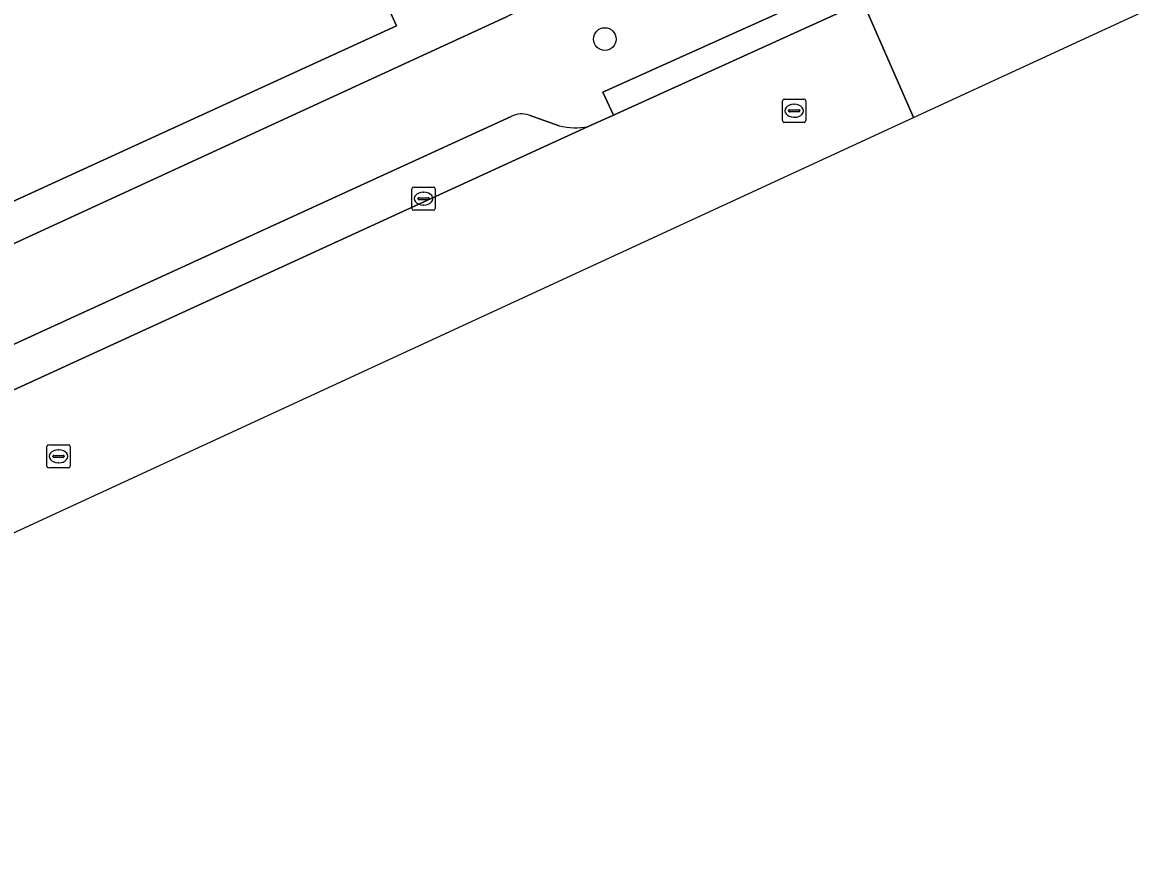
# Model space of a CAD drawing. Extents: x 160377 to 161131, y 383938 to 384853.
# Drawn here: x 161053.13 to 161101.8, y 383997.82 to 384033.37 of the extents above; entities that cross this region are included whole.
import ezdxf

# ---------------------------------------------------------------- set-up
doc = ezdxf.new("R2010")
doc.units = 0
for name, color, linetype in [('IMGEO_Boom', 7, 'Continuous'), ('IMGEO_Erf', 7, 'Continuous'), ('IMGEO_Kolk', 7, 'Continuous'), ('IMGEO_Pand', 7, 'Continuous'), ('IMGEO_Parkeervlak_open', 7, 'Continuous'), ('IMGEO_Rijbaan_lokaal_open', 7, 'Continuous'), ('IMGEO_Rioolput', 7, 'Continuous'), ('IMGEO_Voetpad_open', 7, 'Continuous')]:
    doc.layers.add(name, color=color, linetype=linetype)

msp = doc.modelspace()

# ---------------------------------------------------------------- linework, layer by layer
at = {"layer": 'IMGEO_Boom'}
msp.add_circle((161078.187, 384032.665), 0.489, dxfattribs=at)
at = {"layer": 'IMGEO_Erf'}
for points in [[(161050.825, 384083.417), (161053.259, 384078.139), (161054.768, 384078.831), (161073.855, 384037.184), (161068.547, 384034.745), (161069.225, 384033.241), (161046.86, 384023.007)], [(161009.325, 384039.731), (161019.643, 384023.219), (161026.605, 384026.414), (161024.703, 384030.612), (161038.283, 384036.825), (161044.998, 384022.139), (161045.662, 384020.629), (161047.562, 384021.484), (161073.95, 384033.616), (161074.612, 384033.993)]]:
    msp.add_lwpolyline(points, dxfattribs=at)
at = {"layer": 'IMGEO_Kolk'}
for p, q in [((161069.959, 384026.292), (161070.811, 384026.292)), ((161069.884, 384025.366), (161069.884, 384026.218)), ((161070.143, 384025.786), (161070.143, 384025.798)), ((161070.581, 384025.749), (161070.183, 384025.749)), ((161070.186, 384025.835), (161070.584, 384025.835)), ((161070.372, 384026.072), (161070.397, 384026.072)), ((161070.627, 384025.798), (161070.627, 384025.786)), ((161070.885, 384026.218), (161070.885, 384025.366)), ((161070.811, 384025.292), (161069.959, 384025.292)), ((161070.395, 384025.512), (161070.37, 384025.512))]:
    msp.add_line(p, q, dxfattribs=at)
for points in [[(161069.959, 384026.292), (161070.811, 384026.292)], [(161069.884, 384025.366), (161069.884, 384026.218)], [(161070.885, 384026.218), (161070.885, 384025.366)], [(161070.811, 384025.292), (161069.959, 384025.292)]]:
    msp.add_lwpolyline(points, dxfattribs=at)
for centre, radius, start, end in [((161069.961, 384026.216), 0.0765, 91.552, 178.448), ((161069.961, 384026.216), 0.0765, 91.552, 178.448), ((161070.809, 384026.216), 0.0765, 1.552, 88.448), ((161070.809, 384026.216), 0.0765, 1.552, 88.448), ((161070.183, 384025.795), 0.0403, 85.8775, 175.7526), ((161070.18, 384025.785), 0.0366, 178.938, 274.7102), ((161070.584, 384025.792), 0.043, 264.8664, 352.4533), ((161070.588, 384025.797), 0.0386, 1.7309, 96.639), ((161069.961, 384025.368), 0.0765, 181.552, 268.448), ((161069.961, 384025.368), 0.0765, 181.552, 268.448), ((161070.809, 384025.368), 0.0765, 271.552, 358.448), ((161070.809, 384025.368), 0.0765, 271.552, 358.448)]:
    msp.add_arc(centre, radius, start, end, dxfattribs=at)
for centre, major_axis, ratio, start_param, end_param in [((161070.371, 384025.792), (-0.387, 0.002), 0.722429, 4.712389, 7.853982), ((161070.396, 384025.792), (-0.39, 0.002), 0.717154, 1.570796, 4.712389)]:
    msp.add_ellipse(centre, major_axis=major_axis, ratio=ratio, start_param=start_param, end_param=end_param, dxfattribs=at)
at = {"layer": 'IMGEO_Pand'}
msp.add_lwpolyline([(161046.86, 384023.007), (161069.225, 384033.241), (161068.547, 384034.745), (161073.855, 384037.184), (161054.768, 384078.831), (161053.259, 384078.139), (161050.825, 384083.417)], dxfattribs=at)
at = {"layer": 'IMGEO_Parkeervlak_open'}
for points in [[(161074.162, 384029.337), (161044.069, 384015.547), (161041.548, 384014.402), (161025.206, 384006.923), (161023.057, 384005.944), (161018.622, 384003.898)], [(161076.228, 384028.934), (161074.925, 384029.382)], [(161016.691, 384001.021), (161077.47, 384028.899)]]:
    msp.add_lwpolyline(points, dxfattribs=at)
for centre, radius, start, end in [((161074.594, 384028.496), 0.946, 69.5491, 117.2014), ((161076.92, 384031.433), 2.593, 254.5227, 282.2489)]:
    msp.add_arc(centre, radius, start, end, dxfattribs=at)
at = {"layer": 'IMGEO_Rijbaan_lokaal_open'}
for points in [[(161092.082, 384035.527), (161089.895, 384034.512), (161089.312, 384034.241), (161091.391, 384029.491), (161091.48, 384029.287), (161101.802, 384034.05)], [(160907.425, 383944.713), (161008.487, 383991.097), (161051.698, 384010.93), (161091.48, 384029.287), (161091.391, 384029.491), (161089.312, 384034.241), (161088.837, 384034.033), (161088.05, 384033.688), (161078.568, 384029.392), (161077.47, 384028.899), (161016.691, 384001.021), (161013.046, 383999.338), (161012.775, 383999.215), (160997.494, 383992.318), (160995.778, 383991.468), (160976.307, 383982.559), (160969.412, 383979.39), (160962.893, 383976.427), (160952.387, 383971.601), (160950.34, 383970.771), (160939.561, 383966.391), (160931.592, 383964.679)]]:
    msp.add_lwpolyline(points, dxfattribs=at)
at = {"layer": 'IMGEO_Rioolput'}
for p, q in [((161085.836, 384029.153), (161085.836, 384030.005)), ((161085.911, 384030.079), (161086.763, 384030.079)), ((161086.324, 384029.859), (161086.349, 384029.859)), ((161086.837, 384030.005), (161086.837, 384029.153)), ((161086.095, 384029.573), (161086.095, 384029.585)), ((161086.533, 384029.536), (161086.135, 384029.536)), ((161086.138, 384029.622), (161086.536, 384029.622)), ((161086.347, 384029.299), (161086.322, 384029.299)), ((161086.579, 384029.585), (161086.579, 384029.573)), ((161086.763, 384029.079), (161085.911, 384029.079)), ((161054.172, 384014.27), (161054.172, 384015.122)), ((161054.247, 384015.196), (161055.099, 384015.196)), ((161055.173, 384015.122), (161055.173, 384014.27)), ((161054.431, 384014.69), (161054.431, 384014.702)), ((161054.869, 384014.653), (161054.471, 384014.653)), ((161054.474, 384014.739), (161054.872, 384014.739)), ((161054.66, 384014.976), (161054.685, 384014.976)), ((161054.915, 384014.702), (161054.915, 384014.69)), ((161055.099, 384014.196), (161054.247, 384014.196)), ((161054.683, 384014.416), (161054.658, 384014.416))]:
    msp.add_line(p, q, dxfattribs=at)
for points in [[(161085.836, 384029.153), (161085.836, 384030.005)], [(161085.911, 384030.079), (161086.763, 384030.079)], [(161086.837, 384030.005), (161086.837, 384029.153)], [(161086.763, 384029.079), (161085.911, 384029.079)], [(161054.172, 384014.27), (161054.172, 384015.122)], [(161054.247, 384015.196), (161055.099, 384015.196)], [(161055.173, 384015.122), (161055.173, 384014.27)], [(161055.099, 384014.196), (161054.247, 384014.196)]]:
    msp.add_lwpolyline(points, dxfattribs=at)
for centre, radius, start, end in [((161085.913, 384030.003), 0.0765, 91.552, 178.448), ((161085.913, 384030.003), 0.0765, 91.552, 178.448), ((161086.761, 384030.003), 0.0765, 1.552, 88.448), ((161086.761, 384030.003), 0.0765, 1.552, 88.448), ((161085.913, 384029.155), 0.0765, 181.552, 268.448), ((161085.913, 384029.155), 0.0765, 181.552, 268.448), ((161086.135, 384029.582), 0.0403, 85.8775, 175.7526), ((161086.132, 384029.572), 0.0366, 178.938, 274.7102), ((161086.536, 384029.579), 0.043, 264.8664, 352.4533), ((161086.54, 384029.584), 0.0386, 1.7309, 96.639), ((161086.761, 384029.155), 0.0765, 271.552, 358.448), ((161086.761, 384029.155), 0.0765, 271.552, 358.448), ((161054.249, 384015.12), 0.0765, 91.552, 178.448), ((161054.249, 384015.12), 0.0765, 91.552, 178.448), ((161055.097, 384015.12), 0.0765, 1.552, 88.448), ((161055.097, 384015.12), 0.0765, 1.552, 88.448), ((161054.471, 384014.699), 0.0403, 85.8775, 175.7526), ((161054.468, 384014.689), 0.0366, 178.938, 274.7102), ((161054.872, 384014.696), 0.043, 264.8664, 352.4533), ((161054.876, 384014.701), 0.0386, 1.7309, 96.639), ((161054.249, 384014.272), 0.0765, 181.552, 268.448), ((161054.249, 384014.272), 0.0765, 181.552, 268.448), ((161055.097, 384014.272), 0.0765, 271.552, 358.448), ((161055.097, 384014.272), 0.0765, 271.552, 358.448)]:
    msp.add_arc(centre, radius, start, end, dxfattribs=at)
for centre, major_axis, ratio, start_param, end_param in [((161086.323, 384029.579), (-0.387, 0.002), 0.722429, 4.712389, 7.853982), ((161086.348, 384029.579), (-0.39, 0.002), 0.717154, 1.570796, 4.712389), ((161054.659, 384014.696), (-0.387, 0.002), 0.722429, 4.712389, 7.853982), ((161054.684, 384014.696), (-0.39, 0.002), 0.717154, 1.570796, 4.712389)]:
    msp.add_ellipse(centre, major_axis=major_axis, ratio=ratio, start_param=start_param, end_param=end_param, dxfattribs=at)
at = {"layer": 'IMGEO_Voetpad_open'}
for points in [[(161077.47, 384028.899), (161078.568, 384029.392), (161078.101, 384030.377), (161088.373, 384035.017), (161088.837, 384034.033), (161089.312, 384034.241), (161089.895, 384034.512), (161087.891, 384038.916), (161087.425, 384039.885), (161087.222, 384039.848), (161083.394, 384038.028), (161080.188, 384036.578), (161073.95, 384033.616), (161047.562, 384021.484), (161045.662, 384020.629), (161015.004, 384006.614), (161009.9, 384004.269), (161005.582, 384002.285), (161005.957, 384001.696)], [(161018.622, 384003.898), (161023.057, 384005.944), (161025.206, 384006.923), (161041.548, 384014.402), (161044.069, 384015.547), (161074.162, 384029.337)], [(161074.925, 384029.382), (161076.228, 384028.934)]]:
    msp.add_lwpolyline(points, dxfattribs=at)
msp.add_lwpolyline([(161078.568, 384029.392), (161088.05, 384033.688), (161088.837, 384034.033), (161088.373, 384035.017), (161078.101, 384030.377)], close=True, dxfattribs=at)
for centre, radius, start, end in [((161074.594, 384028.496), 0.946, 69.5491, 117.2014), ((161076.92, 384031.433), 2.593, 254.5227, 282.2489)]:
    msp.add_arc(centre, radius, start, end, dxfattribs=at)

doc.saveas('drawing.dxf')
